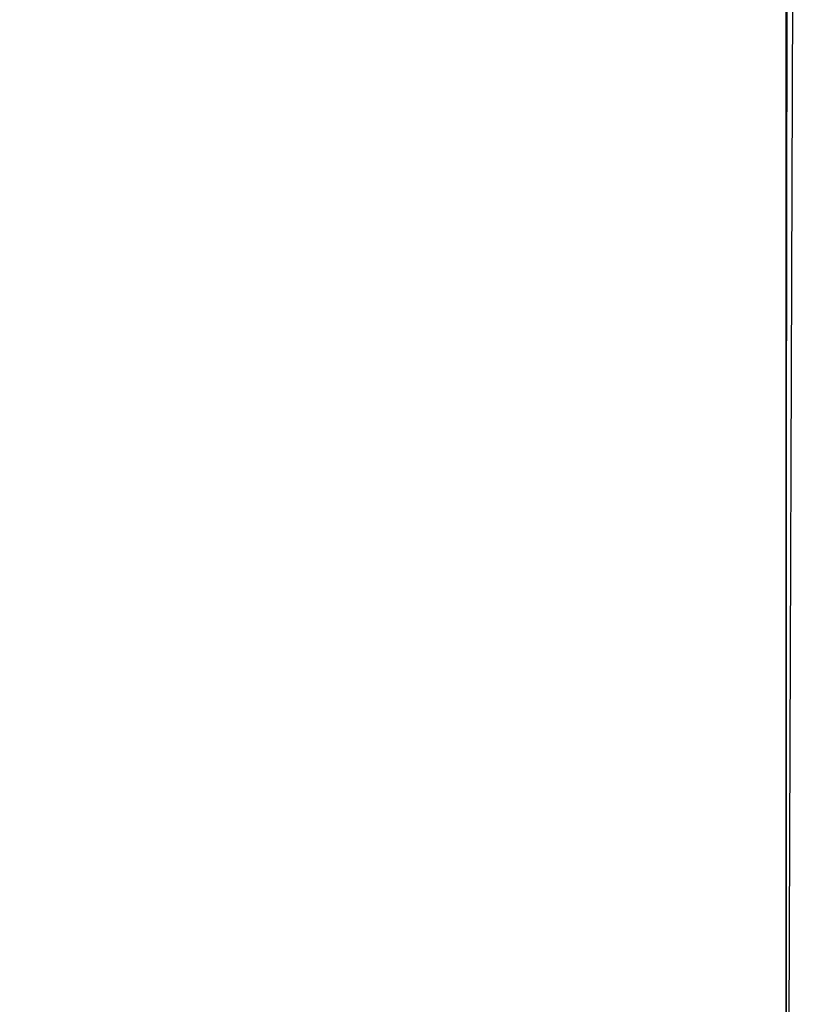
# Model space of a CAD drawing. Header units: metres. Extents: x 209747 to 209830, y 1182430 to 1182564.
# Tile 465 of 656: x 209752.1377 to 209752.173, y 1182483.7194 to 1182483.7641. Entities that reach past the tile are written whole.
import ezdxf

# ---------------------------------------------------------------- set-up
doc = ezdxf.new("R2010")
doc.units = ezdxf.units.M
doc.header["$MEASUREMENT"] = 0
doc.linetypes.add('DGN Style 2', pattern=[15.036391, 9.021834, -6.014556])
doc.layers.get('0').update_dxf_attribs({"color": 254})

# ---------------------------------------------------------------- blocks, each defined once
blk = doc.blocks.new('*U2')
at = {"color": 3, "linetype": 'Continuous'}
for p, q in [((1.275, -15.227508), (1.275, -15.328)), ((1.275, -15.328), (1.275, -15.428493))]:
    blk.add_line(p, q, dxfattribs=at)
blk = doc.blocks.new('*U3')
at = {"color": 3, "linetype": 'Continuous'}
for p, q in [((1.275, -15.235123), (1.275, -15.334807)), ((1.275, -15.334807), (1.275, -15.434462))]:
    blk.add_line(p, q, dxfattribs=at)
blk = doc.blocks.new('*U4')
at = {"color": 3, "linetype": 'Continuous'}
blk.add_line((1.275, -15.293292), (1.275, -15.393016), dxfattribs=at)
blk = doc.blocks.new('*U5')
at = {"color": 3, "linetype": 'Continuous'}
for p, q in [((1.275116, -15.217339), (1.275, -15.316746)), ((1.275, -15.316746), (1.275, -15.416158))]:
    blk.add_line(p, q, dxfattribs=at)
blk = doc.blocks.new('*U6')
at = {"color": 3, "linetype": 'Continuous'}
blk.add_line((1.275, -15.274578), (1.275, -15.374031), dxfattribs=at)
blk = doc.blocks.new('*U7')
at = {"color": 3, "linetype": 'Continuous'}
for p, q in [((1.275416, -15.202803), (1.275, -15.302257)), ((1.275, -15.302257), (1.275, -15.401794))]:
    blk.add_line(p, q, dxfattribs=at)
blk = doc.blocks.new('*U8')
at = {"color": 3, "linetype": 'Continuous'}
blk.add_line((1.275339, -15.279646), (1.275, -15.379121), dxfattribs=at)
blk = doc.blocks.new('ATTEMP_4')
at = {"color": 254, "flags": 128}
blk.add_lwpolyline([(0, 1.275), (-13.6, 1.275), (-13.6, -1.275), (0, -1.275), (0, 1.275), (0, 1.275)], dxfattribs=at)
blk = doc.blocks.new('ATTEMP_1')
at = {"color": 254, "rotation": 90}
blk.add_blockref('ATTEMP_4', (0, -3.535), dxfattribs=at)
blk = doc.blocks.new('ATTEMP')
at = {"color": 3, "linetype": 'Continuous'}
for name in ['*U8', '*U7', '*U6', '*U3', '*U5', '*U4', '*U2']:
    blk.add_blockref(name, (-10.48, 0), dxfattribs=at)
at = {"color": 254}
blk.add_blockref('ATTEMP_1', (-10.48, 0), dxfattribs=at)

msp = doc.modelspace()

# ---------------------------------------------------------------- block references
at = {"color": 1, "linetype": 'DGN Style 2'}
msp.add_blockref('ATTEMP', (209761.377561, 1182499.061067), dxfattribs=at)

doc.saveas('drawing.dxf')
